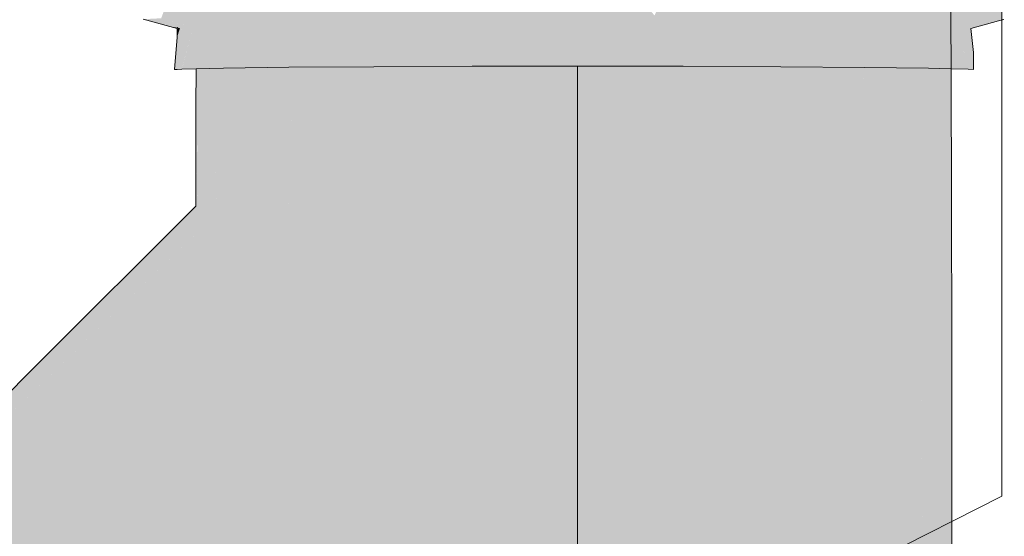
# Model space of a CAD drawing. Header units: millimetres. Extents: x 321 to 585, y -277 to 9.
# Tile 422 of 656: x 511.697 to 512.211, y -197.515 to -197.245. Entities that reach past the tile are written whole.
import ezdxf

# ---------------------------------------------------------------- set-up
doc = ezdxf.new("R2010")
doc.units = ezdxf.units.MM
doc.header["$MEASUREMENT"] = 0
doc.layers.add('IFC-Elemento terminal-Contorno', color=253, linetype='Continuous', lineweight=5)
doc.layers.add('TQ-Conexões', color=9, linetype='Continuous', lineweight=18)

msp = doc.modelspace()

# ---------------------------------------------------------------- hatches: boundary and pattern name
at = {"layer": 'TQ-Conexões', "linetype": 'Continuous'}
for points in [[(512.20949, -197.24514), (512.21043, -197.20471), (512.21053, -197.20028), (512.20877, -197.20014), (512.20817, -197.20471), (512.20884, -197.20471), (512.20817, -197.20471), (512.20871, -197.2006), (512.18857, -197.2001), (512.20871, -197.2006), (512.20877, -197.20014), (512.18633, -197.19957), (512.1865, -197.20005), (512.18633, -197.19957), (512.1863, -197.20005), (512.18821, -197.20471), (512.1863, -197.20005), (512.18598, -197.20471), (512.18629, -197.20005), (512.18633, -197.19957), (512.18609, -197.20004), (512.18617, -197.19988), (512.18633, -197.19957), (512.15024, -197.1991), (512.17293, -197.1997), (512.17101, -197.19967), (512.17293, -197.1997), (512.15024, -197.1991), (512.15065, -197.19917), (512.1521, -197.19942), (512.15065, -197.19917), (512.15024, -197.1991), (512.15026, -197.19916), (512.15176, -197.19941), (512.18371, -197.20471), (512.18591, -197.20471), (512.18371, -197.20471), (512.18253, -197.20703), (512.16365, -197.24405), (512.18267, -197.24439), (512.18328, -197.2444), (512.20292, -197.24475), (512.19242, -197.24456), (512.19279, -197.24771), (512.19242, -197.24456), (512.18328, -197.2444), (512.18267, -197.24448), (512.18269, -197.24953), (512.18267, -197.24448), (512.15007, -197.24897), (512.18328, -197.2444), (512.16365, -197.24405), (512.18371, -197.20471), (512.15176, -197.19941), (512.15026, -197.19916), (512.15033, -197.19939), (512.15192, -197.20471), (512.15033, -197.19939), (512.15014, -197.19939), (512.15016, -197.19932), (512.15024, -197.1991), (512.10299, -197.19873), (512.13855, -197.19923), (512.13769, -197.19922), (512.13855, -197.19923), (512.10299, -197.19873), (512.10317, -197.19876), (512.10479, -197.19897), (512.14812, -197.20471), (512.10479, -197.19897), (512.10299, -197.19873), (512.10299, -197.19896), (512.10314, -197.19896), (512.10299, -197.19896), (512.10701, -197.20471), (512.13331, -197.24379), (512.10701, -197.20471), (512.10299, -197.19896), (512.10299, -197.20471), (512.10299, -197.19896), (512.10299, -197.19873), (512.10281, -197.19896), (512.09555, -197.1989), (512.04811, -197.19854), (512.09405, -197.19889), (512.04916, -197.19867), (512.04911, -197.1987), (512.04942, -197.1987), (512.04911, -197.1987), (512.0489, -197.19882), (512.09799, -197.20471), (512.10298, -197.24354), (512.09799, -197.20471), (512.0489, -197.19882), (512.04809, -197.19928), (512.04798, -197.19935), (512.04722, -197.19979), (512.05025, -197.20471), (512.04722, -197.19979), (512.04507, -197.20471), (512.06561, -197.24338), (512.04507, -197.20471), (512.02823, -197.24325), (512.00687, -197.21922), (512.00373, -197.21955), (511.98835, -197.22117), (511.98825, -197.22118), (511.98811, -197.2212), (511.98519, -197.2215), (511.98811, -197.24172), (511.98833, -197.24325), (512.02504, -197.24823), (512.09405, -197.24848), (512.02504, -197.24823), (511.98833, -197.24325), (511.98519, -197.2215), (511.97761, -197.2105), (511.966, -197.22352), (511.94659, -197.22557), (511.94194, -197.22606), (511.94094, -197.22616), (511.94187, -197.22828), (511.94842, -197.24325), (511.94602, -197.23778), (511.94094, -197.22616), (511.91779, -197.2286), (511.91686, -197.22829), (511.91539, -197.22782), (511.91669, -197.22871), (511.91539, -197.22782), (511.89103, -197.2199), (511.89993, -197.23048), (511.9108, -197.24338), (511.95135, -197.24821), (511.9108, -197.24338), (511.89103, -197.2199), (511.87319, -197.2141), (511.86459, -197.2113), (511.87317, -197.2435), (511.86459, -197.2113), (511.86405, -197.19878), (511.8269, -197.19905), (511.82527, -197.19907), (511.84237, -197.24375), (511.88187, -197.24846), (511.84237, -197.24375), (511.82527, -197.19907), (511.78977, -197.20234), (511.8216, -197.1994), (511.82446, -197.19914), (511.82527, -197.19907), (511.78979, -197.19953), (511.78979, -197.1998), (511.80348, -197.19963), (511.78979, -197.1998), (511.78979, -197.19953), (511.78832, -197.19955), (511.78846, -197.19982), (511.78926, -197.19981), (511.78846, -197.19982), (511.78854, -197.19998), (511.78979, -197.19995), (511.78854, -197.19998), (511.78832, -197.19955), (511.78834, -197.19999), (511.78964, -197.2194), (511.81157, -197.24401), (511.78964, -197.2194), (511.78945, -197.24439), (511.79131, -197.24436), (511.82498, -197.24893), (511.79131, -197.24436), (511.78945, -197.24439), (511.78943, -197.24695), (511.78941, -197.24954), (511.78939, -197.25203), (511.80348, -197.27071), (511.8376, -197.27028), (511.88186, -197.26994), (511.93323, -197.26973), (511.98822, -197.26967), (512.04307, -197.26975), (512.09405, -197.26996), (512.13769, -197.2703), (512.17101, -197.27075), (512.18271, -197.25459), (512.17185, -197.26958), (512.18168, -197.27089), (512.18277, -197.27103), (512.18277, -197.2709), (512.18277, -197.2705), (512.18279, -197.2709), (512.18286, -197.27051), (512.18633, -197.24959), (512.19286, -197.24834)], [(511.7819, -197.27098), (511.78925, -197.27089), (511.78939, -197.25203), (511.78941, -197.24954), (511.78943, -197.24695), (511.78945, -197.24439), (511.78964, -197.2194), (511.78832, -197.19955), (511.77104, -197.24471), (511.78754, -197.24957)], [(512.18313, -197.92809), (512.18328, -197.60303), (512.1831, -197.42446), (512.183, -197.33057), (512.18257, -197.21914), (512.18165, -197.42432), (512.17766, -197.27091), (512.17332, -197.2708), (512.16864, -197.27069), (512.16725, -197.42389), (512.17015, -197.92758), (512.17992, -197.92782), (512.18252, -197.92803), (512.18211, -197.9289), (512.18263, -197.92916), (512.18312, -197.92941), (512.18314, -197.92941)], [(511.76174, -197.24522), (511.76349, -197.24565), (511.77937, -197.24928), (511.77937, -197.24916), (511.77937, -197.24717), (511.77104, -197.24471), (511.76189, -197.24521)], [(511.77974, -197.24966), (511.76174, -197.24522), (511.77559, -197.24897)], [(511.76349, -197.24565), (511.77937, -197.24957), (511.77937, -197.24928)], [(511.77559, -197.24897), (511.77937, -197.24966), (511.77937, -197.2496)], [(511.77973, -197.24973), (511.77559, -197.24897), (511.77937, -197.25)], [(511.77941, -197.25), (511.77937, -197.25), (511.77936, -197.25461), (511.78068, -197.25034)], [(511.78081, -197.24993), (511.78075, -197.25036), (511.78083, -197.25039), (511.78688, -197.25206), (511.7864, -197.2519), (511.78689, -197.25203), (511.78754, -197.24957), (511.77992, -197.24733), (511.77937, -197.24717), (511.77937, -197.24916), (511.77937, -197.24928), (511.77976, -197.24937), (511.77974, -197.24966)], [(511.77937, -197.24928), (511.77937, -197.24957), (511.77976, -197.24937)], [(511.77937, -197.24957), (511.77974, -197.24966), (511.77976, -197.24937)], [(511.77937, -197.2496), (511.77937, -197.24966), (511.77974, -197.24966)], [(511.77937, -197.24966), (511.77973, -197.24973), (511.77974, -197.24966)], [(511.77941, -197.25), (511.77971, -197.24998), (511.77973, -197.24973)], [(511.78081, -197.24993), (511.77941, -197.25), (511.78068, -197.25034), (511.78075, -197.25036)], [(511.78081, -197.24993), (511.77973, -197.24973), (511.77971, -197.24998)], [(511.78081, -197.24993), (511.77974, -197.24966), (511.77973, -197.24973)], [(512.19167, -197.27102), (512.18633, -197.24959), (512.18279, -197.2709), (512.18277, -197.27103), (512.19173, -197.27125)], [(512.21031, -197.24528), (512.21031, -197.24518), (512.20949, -197.24514), (512.18633, -197.24959), (512.19173, -197.27125), (512.19452, -197.27149), (512.19451, -197.26262), (512.19305, -197.25), (512.20758, -197.24604)], [(511.78067, -197.25036), (511.77936, -197.25461), (511.77806, -197.27149)], [(511.77806, -197.27149), (511.77934, -197.26141), (511.78075, -197.25038), (511.78067, -197.25036), (511.77934, -197.2611)], [(511.77934, -197.26141), (511.77932, -197.2714), (511.78181, -197.27121), (511.78688, -197.25206), (511.78083, -197.2504), (511.78075, -197.25038)], [(511.78925, -197.27067), (511.78925, -197.27104), (511.80348, -197.27071), (511.80271, -197.26969), (511.78939, -197.25203)], [(511.77808, -197.2713), (511.77806, -197.27149), (511.77932, -197.2714), (511.77932, -197.27127), (511.77934, -197.26141)], [(511.47887, -197.63775), (511.43844, -197.67797), (511.38464, -197.73668), (511.48589, -197.64328), (511.40008, -197.75114), (511.51251, -197.66869), (511.4992, -197.656), (511.51251, -197.66869), (511.42431, -197.77453), (511.45567, -197.80524), (511.49202, -197.84118), (511.53088, -197.87991), (511.56961, -197.91879), (511.60557, -197.95516), (511.6363, -197.98655), (511.74218, -197.89838), (511.72246, -197.87821), (511.70273, -197.85803), (511.67839, -197.83344), (511.65405, -197.80885), (511.62802, -197.78282), (511.60198, -197.75678), (511.57741, -197.73244), (511.55283, -197.70811), (511.53267, -197.6884), (511.55283, -197.70811), (511.57741, -197.73244), (511.60198, -197.75678), (511.62802, -197.78282), (511.65405, -197.80885), (511.67839, -197.83344), (511.70273, -197.85803), (511.72246, -197.87821), (511.74218, -197.89838), (511.65972, -198.0108), (511.76762, -197.92504), (511.7549, -197.91172), (511.76762, -197.92504), (511.75357, -197.90227), (511.73148, -197.87938), (511.74252, -197.89082), (511.75357, -197.90227), (511.76041, -197.90957), (511.75699, -197.90592), (511.76041, -197.90957), (511.76383, -197.91323), (511.79621, -197.8843), (511.80113, -197.87254), (511.80606, -197.86078), (511.81591, -197.83725), (511.82729, -197.80996), (511.83867, -197.78268), (511.81591, -197.83725), (511.80606, -197.86078), (511.80113, -197.87254), (511.79621, -197.8843), (511.79867, -197.92766), (511.80377, -197.92754), (511.80888, -197.92743), (511.81399, -197.92731), (511.83007, -197.92709), (511.84615, -197.92688), (511.86269, -197.72498), (511.70248, -197.84977), (511.86269, -197.72498), (511.88733, -197.66569), (511.86269, -197.72498), (511.84615, -197.92688), (511.86701, -197.92672), (511.88786, -197.92657), (511.91232, -197.60551), (511.66856, -197.81545), (511.63202, -197.77879), (511.59536, -197.74225), (511.56107, -197.70834), (511.53148, -197.67938), (511.50863, -197.65731), (511.53148, -197.67938), (511.56107, -197.70834), (511.59536, -197.74225), (511.63202, -197.77879), (511.66856, -197.81545), (511.91232, -197.60551), (511.9375, -197.54481), (511.91232, -197.60551), (511.88786, -197.92657), (511.91207, -197.92647), (511.93628, -197.92637), (511.96279, -197.48383), (511.93628, -197.92637), (511.96219, -197.92635), (511.98811, -197.92631), (511.98811, -197.42274), (511.98811, -197.26967), (511.98105, -197.26968), (511.98029, -197.26968), (511.96987, -197.26969), (511.95808, -197.2697), (511.9463, -197.26972), (511.95466, -197.40893), (511.9463, -197.26968), (511.92811, -197.26975), (511.92196, -197.39549), (511.92811, -197.26975), (511.91771, -197.26979), (511.90731, -197.26984), (511.88964, -197.26991), (511.89085, -197.3828), (511.88964, -197.26989), (511.87187, -197.27002), (511.86219, -197.37119), (511.87187, -197.27002), (511.86401, -197.27008), (511.85614, -197.27014), (511.84015, -197.27026), (511.83688, -197.36104), (511.84015, -197.27024), (511.83448, -197.27032), (511.82882, -197.27039), (511.81522, -197.27056), (511.81583, -197.3527), (511.81522, -197.27056), (511.80432, -197.2707), (511.79992, -197.34657), (511.49406, -197.64366), (511.49194, -197.64193), (511.48794, -197.64055), (511.48104, -197.63914)], [(512.14377, -197.4235), (512.13669, -197.27029), (512.13046, -197.27024), (512.12973, -197.27024), (512.12033, -197.27016), (512.11049, -197.27009), (512.10066, -197.27001), (512.1124, -197.42319), (512.10066, -197.27001), (512.09312, -197.26996), (512.09225, -197.26995), (512.08099, -197.26986), (512.0747, -197.42295), (512.08099, -197.26991), (512.0695, -197.26986), (512.058, -197.26981), (512.04954, -197.26978), (512.04859, -197.26977), (512.03603, -197.26972), (512.03256, -197.4228), (512.02366, -197.26972), (512.0113, -197.2697), (512.00233, -197.26969), (511.98811, -197.26967), (511.98811, -197.92631), (512.01395, -197.92635), (512.0398, -197.92639), (512.06383, -197.92649), (512.08786, -197.92659), (512.10842, -197.92676), (512.12898, -197.92692), (512.14468, -197.92713)], [(512.0269, -197.26973), (512.02366, -197.26972), (512.0239, -197.27386), (512.03256, -197.4228), (512.03603, -197.26974)], [(512.14377, -197.4235), (512.15172, -197.27049), (512.14421, -197.27038), (512.13669, -197.27028)], [(512.17015, -197.92758), (512.17015, -197.92745), (512.17012, -197.92296), (512.16725, -197.42389), (512.16864, -197.27071), (512.16396, -197.27065), (512.15933, -197.27059), (512.15878, -197.27058), (512.15172, -197.27049), (512.14377, -197.4235), (512.14465, -197.91033), (512.16007, -197.91798), (512.14465, -197.91033), (512.14468, -197.92713), (512.16038, -197.92733), (512.17015, -197.92758), (512.16051, -197.91819), (512.17002, -197.92745)], [(512.17185, -197.26958), (512.17101, -197.27075), (512.18277, -197.27103)], [(511.7819, -197.27098), (511.78181, -197.27121), (511.78925, -197.27104), (511.78925, -197.27089)], [(511.78905, -197.34375), (511.7887, -197.34411), (511.78859, -197.35757), (511.78904, -197.35714), (511.79992, -197.34657), (511.79954, -197.33219), (511.79953, -197.33167), (511.79794, -197.27084), (511.791, -197.271), (511.78992, -197.34131), (511.78991, -197.3418), (511.7899, -197.34289)], [(511.78925, -197.27104), (511.7891, -197.29067), (511.7899, -197.34289), (511.79008, -197.27102)], [(511.7899, -197.34289), (511.791, -197.271), (511.7901, -197.27102)], [(511.79992, -197.34657), (511.80432, -197.27069), (511.80113, -197.27076), (511.79794, -197.27084)], [(512.18165, -197.42432), (512.18234, -197.27102), (512.18082, -197.27099), (512.178, -197.27092), (512.17766, -197.27091)], [(511.7891, -197.29067), (511.78905, -197.34218), (511.78905, -197.34266), (511.7887, -197.34301), (511.7887, -197.34408), (511.7899, -197.34289), (511.78987, -197.34136)], [(511.7899, -197.34289), (511.7063, -197.4252), (511.49101, -197.64118), (511.49406, -197.64366)], [(511.49406, -197.64366), (511.78859, -197.35757), (511.7887, -197.34411)], [(511.7063, -197.4252), (511.7887, -197.34408), (511.7887, -197.34301)]]:
    msp.add_hatch(color=93, dxfattribs=at).paths.add_polyline_path(points)

# ---------------------------------------------------------------- linework, layer by layer
at = {"layer": 'IFC-Elemento terminal-Contorno', "color": 7, "lineweight": 5}
for p, q in [((512.20925, -197.49368), (512.20925, -196.51334)), ((511.96998, -197.61453), (512.20925, -197.49368))]:
    msp.add_line(p, q, dxfattribs=at)
at = {"layer": 'TQ-Conexões'}
for p, q in [((512.183, -197.33057), (512.18257, -197.21914)), ((511.76174, -197.24522), (511.77559, -197.24897)), ((511.77559, -197.24897), (511.77937, -197.25)), ((511.77937, -197.25), (511.77936, -197.25461)), ((512.19305, -197.25), (512.20758, -197.24604)), ((512.19451, -197.26262), (512.19305, -197.25)), ((512.20758, -197.24604), (512.21031, -197.24528)), ((511.77936, -197.25461), (511.77806, -197.27149)), ((512.19452, -197.27149), (512.19451, -197.26262)), ((511.80348, -197.27071), (511.8376, -197.27028)), ((511.8376, -197.27028), (511.88186, -197.26994)), ((511.88186, -197.26994), (511.93323, -197.26973)), ((511.93323, -197.26973), (511.98822, -197.26967)), ((511.98811, -197.26967), (511.98811, -197.92631)), ((511.98811, -197.42274), (511.98811, -197.26967)), ((511.98822, -197.26967), (512.04307, -197.26975)), ((512.04307, -197.26975), (512.09405, -197.26996)), ((512.09405, -197.26996), (512.13769, -197.2703)), ((512.13769, -197.2703), (512.17101, -197.27075)), ((511.77806, -197.27149), (511.77932, -197.2714)), ((511.77932, -197.2714), (511.78181, -197.27121)), ((511.78181, -197.27121), (511.78925, -197.27104)), ((511.78925, -197.27104), (511.7891, -197.29067)), ((511.78925, -197.27104), (511.80348, -197.27071)), ((512.17101, -197.27075), (512.18277, -197.27103)), ((512.18277, -197.27103), (512.19173, -197.27125)), ((512.19173, -197.27125), (512.19452, -197.27149)), ((511.7891, -197.29067), (511.78905, -197.34218)), ((512.1831, -197.42446), (512.183, -197.33057)), ((511.78905, -197.34218), (511.78905, -197.34266)), ((511.7887, -197.34301), (511.7063, -197.4252)), ((511.78905, -197.34266), (511.7887, -197.34301)), ((511.98811, -197.92631), (511.98811, -197.42274)), ((512.18328, -197.60303), (512.1831, -197.42446)), ((511.7063, -197.4252), (511.49101, -197.64118))]:
    msp.add_line(p, q, dxfattribs=at)

doc.saveas('drawing.dxf')
